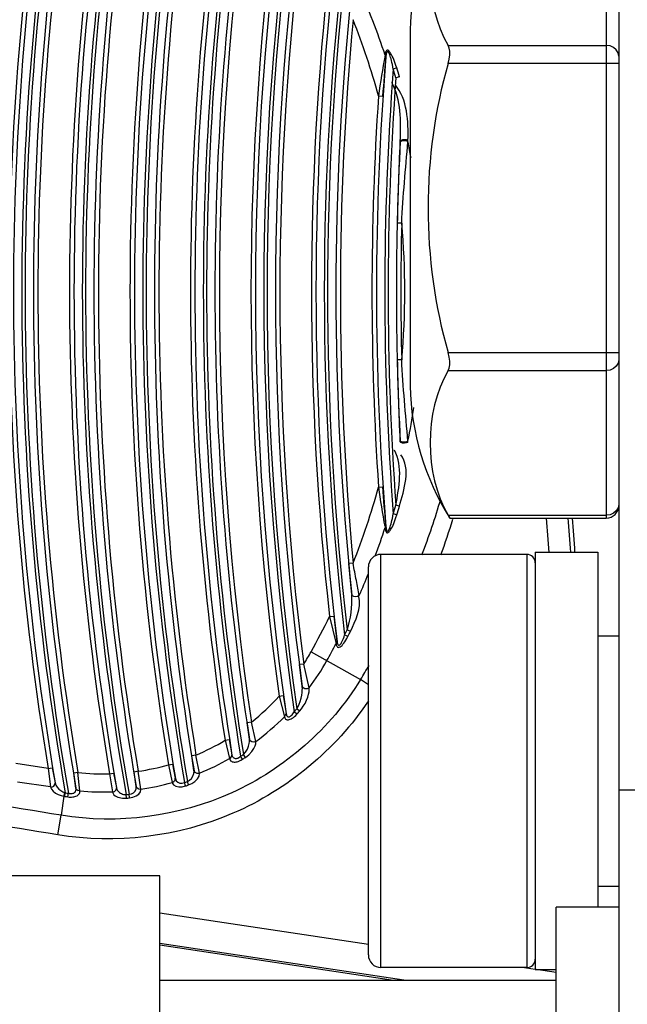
# Paper-space layout 'Sheet' of a CAD drawing. Header units: inches. Extents: x 0.2 to 10.8, y 0.2 to 8.3.
# Tile 442 of 545: x 9.1212 to 9.1794, y 4.4159 to 4.5103. Entities that reach past the tile are written whole.
import ezdxf

# ---------------------------------------------------------------- set-up
doc = ezdxf.new("R2010")
doc.units = ezdxf.units.IN
doc.header["$MEASUREMENT"] = 0
doc.layers.get('0').update_dxf_attribs({"lineweight": 5})
doc.layers.add('02___PRT_ALL_AXES', color=7, linetype='Continuous')

psp = doc.layouts.new('Sheet')

# ---------------------------------------------------------------- linework, layer by layer
at = {"color": 0, "linetype": 'ByBlock', "lineweight": -3}
for p, q in [((9.17741664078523, 4.521924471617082), (9.17741664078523, 4.462498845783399)), ((9.16226211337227, 4.507800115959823), (9.17741664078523, 4.507800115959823)), ((9.156229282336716, 4.506907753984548), (9.156223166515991, 4.506848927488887)), ((9.156229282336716, 4.506907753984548), (9.156298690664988, 4.506767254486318)), ((9.156298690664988, 4.506767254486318), (9.156292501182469, 4.506708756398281)), ((9.157334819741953, 4.505634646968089), (9.157003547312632, 4.505533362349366)), ((9.17861664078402, 4.506068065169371), (9.16226211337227, 4.506068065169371)), ((9.1575843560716, 4.504800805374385), (9.157251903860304, 4.504703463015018)), ((9.155586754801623, 4.502957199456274), (9.155985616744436, 4.50293047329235)), ((9.157670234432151, 4.498523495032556), (9.157674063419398, 4.498626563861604)), ((9.158409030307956, 4.498571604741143), (9.158412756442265, 4.498674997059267)), ((9.157808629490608, 4.490758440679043), (9.157408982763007, 4.490767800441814)), ((9.16226211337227, 4.478355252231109), (9.17861664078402, 4.478355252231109)), ((9.157808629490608, 4.477664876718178), (9.157408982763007, 4.477655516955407)), ((9.16226211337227, 4.476623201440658), (9.17741664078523, 4.476623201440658)), ((9.157674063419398, 4.469796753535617), (9.157670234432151, 4.469899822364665)), ((9.158412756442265, 4.469748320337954), (9.158409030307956, 4.469851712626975)), ((9.155586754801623, 4.465466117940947), (9.155985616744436, 4.465492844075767)), ((9.1575843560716, 4.463622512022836), (9.157251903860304, 4.4637198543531)), ((9.157334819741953, 4.462788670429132), (9.157003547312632, 4.462889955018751)), ((9.162418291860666, 4.462498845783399), (9.16226211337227, 4.462766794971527)), ((9.16226211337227, 4.462766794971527), (9.17741664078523, 4.462766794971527)), ((9.162418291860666, 4.462498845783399), (9.17741664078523, 4.462498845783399)), ((9.162757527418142, 4.462498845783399), (9.162737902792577, 4.462419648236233)), ((9.16276350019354, 4.462496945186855), (9.1627391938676, 4.462419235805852)), ((9.156223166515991, 4.461574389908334), (9.156229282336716, 4.461515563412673)), ((9.156229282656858, 4.461515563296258), (9.15629869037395, 4.461656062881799)), ((9.156292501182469, 4.46171456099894), (9.156298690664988, 4.461656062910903)), ((9.15581664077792, 4.419411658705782), (9.15581664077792, 4.459011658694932)), ((9.169816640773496, 4.459011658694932), (9.169816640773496, 4.419411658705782)), ((9.153148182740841, 4.458160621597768), (9.152750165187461, 4.458123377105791)), ((9.153015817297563, 4.455154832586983), (9.152750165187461, 4.458123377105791)), ((9.15461664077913, 4.420611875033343), (9.15461664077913, 4.457811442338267)), ((9.153081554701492, 4.454992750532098), (9.153019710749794, 4.455103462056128)), ((9.150895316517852, 4.453059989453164), (9.151292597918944, 4.453104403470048)), ((9.150895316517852, 4.453059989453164), (9.151514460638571, 4.450452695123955)), ((9.151292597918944, 4.453104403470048), (9.151604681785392, 4.450661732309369)), ((9.152645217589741, 4.451133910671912), (9.152336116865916, 4.451290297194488)), ((9.152892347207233, 4.451626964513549), (9.15258207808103, 4.451781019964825)), ((9.151520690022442, 4.450412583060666), (9.15161097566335, 4.450621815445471)), ((9.14912401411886, 4.449676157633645), (9.153875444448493, 4.447023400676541)), ((9.148421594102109, 4.448502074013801), (9.148025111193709, 4.448451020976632)), ((9.148273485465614, 4.446365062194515), (9.148025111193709, 4.448451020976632)), ((9.148948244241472, 4.446213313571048), (9.148421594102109, 4.448502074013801)), ((9.15461664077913, 4.446506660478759), (9.153875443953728, 4.447023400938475)), ((9.146056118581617, 4.445417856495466), (9.146452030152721, 4.445473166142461)), ((9.146056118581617, 4.445417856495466), (9.146575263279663, 4.44345342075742)), ((9.146452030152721, 4.445473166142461), (9.14672560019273, 4.443755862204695)), ((9.146575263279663, 4.44345342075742), (9.14672560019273, 4.443755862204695)), ((9.147764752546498, 4.443693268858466), (9.147509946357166, 4.443927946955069)), ((9.148024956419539, 4.443980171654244), (9.14776658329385, 4.444210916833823)), ((9.143395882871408, 4.442931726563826), (9.1430005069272, 4.442872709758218)), ((9.143213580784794, 4.441286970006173), (9.1430005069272, 4.442872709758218)), ((9.143814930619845, 4.441069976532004), (9.143395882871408, 4.442931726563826)), ((9.14087929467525, 4.441192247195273), (9.141274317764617, 4.441253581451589)), ((9.14087929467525, 4.441192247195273), (9.14130809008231, 4.439437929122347)), ((9.141274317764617, 4.441253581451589), (9.141531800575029, 4.439802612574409)), ((9.138085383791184, 4.439775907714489), (9.137690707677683, 4.439712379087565)), ((9.137894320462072, 4.438294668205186), (9.137690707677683, 4.439712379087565)), ((9.138418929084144, 4.438039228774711), (9.138085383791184, 4.439775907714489)), ((9.14254871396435, 4.439370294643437), (9.142365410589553, 4.439664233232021)), ((9.14281887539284, 4.4395411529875), (9.14263186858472, 4.439832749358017)), ((9.123910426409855, 4.438501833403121), (9.120816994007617, 4.438965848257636)), ((9.13545367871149, 4.438846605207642), (9.135848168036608, 4.438911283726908)), ((9.13545367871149, 4.438846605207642), (9.135803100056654, 4.437145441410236)), ((9.135848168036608, 4.438911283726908), (9.136103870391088, 4.437545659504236)), ((9.123910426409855, 4.438501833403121), (9.124304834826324, 4.43856700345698)), ((9.123910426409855, 4.438501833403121), (9.124129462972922, 4.436717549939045)), ((9.124304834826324, 4.43856700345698), (9.12457491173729, 4.437127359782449)), ((9.126761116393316, 4.438095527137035), (9.126366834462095, 4.438029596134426)), ((9.126578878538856, 4.4366143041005), (9.126366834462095, 4.438029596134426)), ((9.126941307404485, 4.436337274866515), (9.126761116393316, 4.438095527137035)), ((9.12979784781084, 4.437975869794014), (9.130192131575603, 4.438041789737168)), ((9.12979784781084, 4.437975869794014), (9.130072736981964, 4.436251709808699)), ((9.130192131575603, 4.438041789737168), (9.130454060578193, 4.436665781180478)), ((9.132540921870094, 4.438216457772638), (9.132146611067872, 4.438150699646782)), ((9.132350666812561, 4.436778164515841), (9.132146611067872, 4.438150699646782)), ((9.132795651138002, 4.436503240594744), (9.132540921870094, 4.438216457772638)), ((9.138421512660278, 4.438014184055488), (9.13819285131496, 4.437999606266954)), ((9.124129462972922, 4.436717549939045), (9.120976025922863, 4.437190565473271)), ((9.132433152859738, 4.43662030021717), (9.13235066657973, 4.436778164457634)), ((9.137093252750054, 4.436814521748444), (9.136984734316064, 4.437143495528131)), ((9.13737225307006, 4.436908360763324), (9.137259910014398, 4.437236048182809)), ((9.125428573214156, 4.435823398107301), (9.125155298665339, 4.434001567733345)), ((9.125428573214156, 4.435823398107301), (9.125505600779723, 4.435810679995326)), ((9.125428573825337, 4.435823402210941), (9.125503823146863, 4.436170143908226)), ((9.125505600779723, 4.435810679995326), (9.125555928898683, 4.436153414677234)), ((9.125806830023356, 4.435768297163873), (9.125853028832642, 4.436111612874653)), ((9.126644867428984, 4.436475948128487), (9.126578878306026, 4.436614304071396)), ((9.126776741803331, 4.436352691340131), (9.126647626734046, 4.436451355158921)), ((9.12694131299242, 4.436337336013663), (9.126773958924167, 4.436377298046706)), ((9.131415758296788, 4.435641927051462), (9.131385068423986, 4.435986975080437)), ((9.131704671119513, 4.435669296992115), (9.13167002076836, 4.436013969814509)), ((9.124828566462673, 4.432127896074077), (9.125155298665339, 4.434001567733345)), ((9.154616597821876, 4.421629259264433), (9.13461656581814, 4.424636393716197)), ((9.158009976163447, 4.418211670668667), (9.134616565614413, 4.421712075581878)), ((9.134616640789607, 4.421571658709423), (9.157016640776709, 4.418211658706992)), ((9.170618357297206, 4.419223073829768), (9.169364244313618, 4.419411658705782)), ((9.172616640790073, 4.418922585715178), (9.170694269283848, 4.419211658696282)), ((9.134616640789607, 4.418211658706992), (9.17261664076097, 4.418211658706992))]:
    psp.add_line(p, q, dxfattribs=at)
for points in [[(9.16226211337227, 4.506068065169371), (9.162361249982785, 4.506485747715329), (9.162411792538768, 4.506880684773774), (9.162412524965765, 4.507234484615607), (9.16236270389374, 4.507547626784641), (9.16226211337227, 4.507800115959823)], [(9.17861664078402, 4.506760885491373), (9.178557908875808, 4.507082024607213), (9.178387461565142, 4.507371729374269), (9.178121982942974, 4.507601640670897), (9.177787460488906, 4.507749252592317), (9.17741664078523, 4.507800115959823)], [(9.157334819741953, 4.505634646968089), (9.157263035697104, 4.505861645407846), (9.157191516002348, 4.506072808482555), (9.157119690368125, 4.506270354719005), (9.157048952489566, 4.506450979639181), (9.15698011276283, 4.506613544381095), (9.156912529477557, 4.506760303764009), (9.156846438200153, 4.506891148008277), (9.156782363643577, 4.507005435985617), (9.1567186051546, 4.507106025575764), (9.156651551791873, 4.507196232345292), (9.156578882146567, 4.507273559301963), (9.156499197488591, 4.507328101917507), (9.156420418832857, 4.507341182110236), (9.156356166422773, 4.507308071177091), (9.156308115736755, 4.507239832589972), (9.156272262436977, 4.50714600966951), (9.156246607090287, 4.507033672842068), (9.156229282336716, 4.506907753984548)], [(9.157003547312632, 4.505533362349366), (9.1569615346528, 4.505757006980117), (9.156919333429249, 4.505964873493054), (9.156876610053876, 4.50615915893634), (9.156834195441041, 4.506336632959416), (9.156792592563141, 4.506496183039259), (9.15675142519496, 4.50664003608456), (9.156710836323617, 4.506768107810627), (9.156671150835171, 4.506879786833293), (9.15663130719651, 4.506977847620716), (9.156588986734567, 4.507065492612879), (9.156542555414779, 4.507140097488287), (9.156490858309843, 4.507192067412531), (9.156438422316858, 4.507202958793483), (9.15639466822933, 4.507167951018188), (9.156360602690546, 4.507098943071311), (9.156334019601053, 4.507004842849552), (9.156313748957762, 4.506892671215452), (9.156298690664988, 4.506767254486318)], [(9.158409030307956, 4.498571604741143), (9.158263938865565, 4.498628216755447), (9.158069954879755, 4.49865336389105), (9.15787584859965, 4.498640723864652), (9.15773042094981, 4.498593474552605), (9.157670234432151, 4.498523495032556)], [(9.158412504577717, 4.498674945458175), (9.158267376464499, 4.49873206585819), (9.158073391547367, 4.498757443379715), (9.157879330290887, 4.498744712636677), (9.157733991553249, 4.498697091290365), (9.157673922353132, 4.498626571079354)], [(9.16226211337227, 4.476623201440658), (9.162361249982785, 4.476870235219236), (9.162411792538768, 4.477178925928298), (9.162412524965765, 4.477531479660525), (9.16236270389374, 4.477929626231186), (9.16226211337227, 4.478355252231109)], [(9.17861664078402, 4.477662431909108), (9.17855790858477, 4.477341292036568), (9.178387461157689, 4.477051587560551), (9.178121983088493, 4.476821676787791), (9.177787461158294, 4.476674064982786), (9.17741664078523, 4.476623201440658)], [(9.158409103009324, 4.469851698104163), (9.158264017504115, 4.469795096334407), (9.158070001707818, 4.469769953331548), (9.157875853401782, 4.469782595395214), (9.157730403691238, 4.469829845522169), (9.15767023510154, 4.469899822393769)], [(9.158412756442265, 4.469748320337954), (9.158267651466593, 4.469691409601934), (9.158073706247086, 4.469666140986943), (9.157879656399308, 4.469678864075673), (9.157734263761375, 4.469726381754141), (9.157674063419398, 4.469796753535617)], [(9.17861664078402, 4.463806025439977), (9.178557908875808, 4.463484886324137), (9.178387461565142, 4.463195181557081), (9.178121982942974, 4.462965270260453), (9.177787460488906, 4.462817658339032), (9.17741664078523, 4.462766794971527)], [(9.156229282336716, 4.461515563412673), (9.156239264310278, 4.461435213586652), (9.156251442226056, 4.461363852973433), (9.15626572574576, 4.461301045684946), (9.156281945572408, 4.461246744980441), (9.156299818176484, 4.461200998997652), (9.156319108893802, 4.461163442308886), (9.156339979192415, 4.461133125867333), (9.156363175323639, 4.461109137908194), (9.156390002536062, 4.461091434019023), (9.156421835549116, 4.461081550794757), (9.156459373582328, 4.46108232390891), (9.15650220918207, 4.461096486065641), (9.156549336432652, 4.461125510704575), (9.156600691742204, 4.461170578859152), (9.1566569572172, 4.46123371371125), (9.156718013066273, 4.461316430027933), (9.15678224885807, 4.461417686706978), (9.156847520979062, 4.461534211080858), (9.156913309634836, 4.461664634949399), (9.156980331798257, 4.461810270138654), (9.157048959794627, 4.46197235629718), (9.157118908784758, 4.462150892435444), (9.157189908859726, 4.462345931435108), (9.157261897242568, 4.4625581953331), (9.157334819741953, 4.462788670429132)], [(9.156298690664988, 4.461656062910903), (9.156307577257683, 4.461576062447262), (9.156317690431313, 4.461504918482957), (9.156328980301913, 4.46144220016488), (9.156341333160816, 4.461387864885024), (9.156354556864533, 4.461341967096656), (9.156368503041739, 4.461304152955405), (9.15638330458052, 4.461273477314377), (9.15639948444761, 4.461249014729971), (9.156417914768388, 4.461230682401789), (9.156439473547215, 4.461219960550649), (9.156464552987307, 4.461219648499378), (9.15649280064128, 4.461232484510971), (9.156523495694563, 4.461259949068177), (9.156556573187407, 4.461303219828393), (9.156592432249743, 4.461364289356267), (9.156630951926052, 4.461444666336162), (9.156671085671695, 4.461543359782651), (9.156711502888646, 4.461657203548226), (9.156751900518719, 4.461784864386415), (9.156792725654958, 4.461927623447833), (9.156834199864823, 4.46208670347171), (9.156876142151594, 4.462262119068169), (9.156918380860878, 4.462453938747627), (9.156960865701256, 4.462662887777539), (9.157003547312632, 4.462889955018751)], [(9.153730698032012, 4.455057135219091), (9.153583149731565, 4.45497504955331), (9.15339735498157, 4.454942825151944), (9.153215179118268, 4.454967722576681), (9.153077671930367, 4.455044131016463)], [(9.15152068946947, 4.450412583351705), (9.151536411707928, 4.450333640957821), (9.151556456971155, 4.450267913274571), (9.151580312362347, 4.450214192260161), (9.151609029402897, 4.450169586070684), (9.151645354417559, 4.450132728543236), (9.151692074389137, 4.450106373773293), (9.151750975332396, 4.450096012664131), (9.151822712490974, 4.450107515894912), (9.151906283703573, 4.450145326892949), (9.151997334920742, 4.450209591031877), (9.152088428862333, 4.450293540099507), (9.152176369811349, 4.4503906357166), (9.152265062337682, 4.450502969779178), (9.152357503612, 4.450634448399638), (9.152452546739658, 4.450784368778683), (9.152548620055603, 4.450950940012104), (9.152645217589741, 4.451133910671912)], [(9.151610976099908, 4.450621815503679), (9.151624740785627, 4.450543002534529), (9.151640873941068, 4.450477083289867), (9.151659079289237, 4.450422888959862), (9.151680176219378, 4.450377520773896), (9.151706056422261, 4.450339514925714), (9.151738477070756, 4.450311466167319), (9.151778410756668, 4.450298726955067), (9.15182606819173, 4.450307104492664), (9.15188060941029, 4.450341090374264), (9.151939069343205, 4.450400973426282), (9.151996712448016, 4.450480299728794), (9.152051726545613, 4.450572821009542), (9.152106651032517, 4.450680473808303), (9.152163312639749, 4.450806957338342), (9.152220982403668, 4.450951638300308), (9.152278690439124, 4.451112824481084), (9.152336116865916, 4.451290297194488)], [(9.14776658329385, 4.444210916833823), (9.14787526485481, 4.444416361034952), (9.14797900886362, 4.444653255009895), (9.14807578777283, 4.444922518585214), (9.148160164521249, 4.44521636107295), (9.148223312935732, 4.445504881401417), (9.148262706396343, 4.445760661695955), (9.148282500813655, 4.445980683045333), (9.148286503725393, 4.446169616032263), (9.148276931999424, 4.446328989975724)], [(9.148024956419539, 4.443980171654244), (9.148203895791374, 4.444198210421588), (9.1483777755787, 4.444447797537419), (9.148543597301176, 4.444729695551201), (9.148692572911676, 4.445035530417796), (9.148809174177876, 4.445334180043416), (9.14888755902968, 4.44559757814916), (9.148933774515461, 4.445823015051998), (9.14895391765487, 4.446015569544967), (9.148951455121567, 4.446176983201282)], [(9.148948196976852, 4.446213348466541), (9.148755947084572, 4.446126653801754), (9.148537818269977, 4.446127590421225), (9.148359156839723, 4.44621587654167), (9.14827348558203, 4.446365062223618)], [(9.146580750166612, 4.443424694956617), (9.146603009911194, 4.443344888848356), (9.14663519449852, 4.443280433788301), (9.14667568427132, 4.443230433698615), (9.146722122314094, 4.443194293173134), (9.146772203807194, 4.443170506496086), (9.146825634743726, 4.443156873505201), (9.146884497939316, 4.443152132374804), (9.146951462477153, 4.443156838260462), (9.147027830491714, 4.443172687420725), (9.147113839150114, 4.443201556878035), (9.1472090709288, 4.44324509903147), (9.147312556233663, 4.443304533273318), (9.147422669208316, 4.443380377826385), (9.14753679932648, 4.443471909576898), (9.147651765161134, 4.44357708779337), (9.147764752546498, 4.443693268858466)], [(9.146731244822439, 4.443727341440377), (9.14675028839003, 4.443647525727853), (9.146775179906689, 4.443582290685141), (9.146804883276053, 4.443530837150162), (9.146837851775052, 4.443492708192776), (9.146872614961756, 4.443466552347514), (9.146909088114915, 4.443450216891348), (9.146948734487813, 4.443442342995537), (9.146993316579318, 4.443443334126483), (9.147043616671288, 4.443454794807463), (9.147099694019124, 4.443478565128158), (9.147161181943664, 4.443516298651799), (9.147227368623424, 4.443569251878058), (9.147297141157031, 4.443638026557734), (9.147368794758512, 4.443722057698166), (9.147440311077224, 4.443819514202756), (9.147509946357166, 4.443927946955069)], [(9.14263186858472, 4.439832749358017), (9.14284191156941, 4.440069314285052), (9.143014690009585, 4.440353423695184), (9.143129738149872, 4.440628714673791), (9.143194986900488, 4.44087297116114), (9.14322145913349, 4.441083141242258), (9.143216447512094, 4.441258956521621)], [(9.14281887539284, 4.4395411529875), (9.143154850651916, 4.439800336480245), (9.143438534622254, 4.440104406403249), (9.143634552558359, 4.440394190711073), (9.143753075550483, 4.440647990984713), (9.143810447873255, 4.440863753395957), (9.143817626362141, 4.4410418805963)], [(9.143814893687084, 4.441070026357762), (9.14362907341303, 4.441016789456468), (9.143438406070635, 4.441042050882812), (9.143288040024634, 4.441139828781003), (9.143213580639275, 4.441286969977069)], [(9.14130809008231, 4.439437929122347), (9.141438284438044, 4.439531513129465), (9.141517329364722, 4.439660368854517), (9.141531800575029, 4.439802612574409)], [(9.141537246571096, 4.439777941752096), (9.14156677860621, 4.439678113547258), (9.141608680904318, 4.439598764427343), (9.141659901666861, 4.439538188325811), (9.141717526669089, 4.43949484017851), (9.141778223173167, 4.439467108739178), (9.141839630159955, 4.439452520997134), (9.141901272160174, 4.439448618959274), (9.141963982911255, 4.4394539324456), (9.14202979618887, 4.439468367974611), (9.142101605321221, 4.439493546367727), (9.14218227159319, 4.439532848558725), (9.142271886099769, 4.439589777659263), (9.142365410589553, 4.439664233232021)], [(9.141313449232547, 4.439413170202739), (9.141349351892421, 4.439314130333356), (9.141405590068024, 4.439237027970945), (9.141477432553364, 4.439179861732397), (9.141560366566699, 4.43914080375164), (9.14164924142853, 4.439117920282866), (9.141740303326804, 4.439108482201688), (9.14183263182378, 4.439109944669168), (9.141927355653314, 4.439120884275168), (9.142027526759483, 4.439141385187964), (9.142137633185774, 4.439173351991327), (9.142262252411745, 4.439220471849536), (9.142401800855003, 4.439286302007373), (9.14254871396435, 4.439370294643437)], [(9.137259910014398, 4.437236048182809), (9.137464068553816, 4.43735610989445), (9.137649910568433, 4.437534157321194), (9.137798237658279, 4.437762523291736), (9.137886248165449, 4.438019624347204), (9.137897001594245, 4.438269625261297)], [(9.13737225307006, 4.436908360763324), (9.137690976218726, 4.437048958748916), (9.137986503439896, 4.437246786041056), (9.138229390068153, 4.437491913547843), (9.138383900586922, 4.437760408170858), (9.138421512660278, 4.438014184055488)], [(9.138190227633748, 4.438024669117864), (9.137993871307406, 4.438120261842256), (9.137894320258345, 4.438294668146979)], [(9.124135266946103, 4.436692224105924), (9.124314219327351, 4.436718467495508), (9.124467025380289, 4.436809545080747), (9.124562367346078, 4.436946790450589), (9.124580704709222, 4.437102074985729)], [(9.124135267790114, 4.436692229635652), (9.124221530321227, 4.436497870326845), (9.124393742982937, 4.436300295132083), (9.124625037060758, 4.436127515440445), (9.124885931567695, 4.435990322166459), (9.125158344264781, 4.435889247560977), (9.125428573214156, 4.435823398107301)], [(9.124580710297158, 4.437102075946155), (9.12464972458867, 4.436905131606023), (9.124777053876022, 4.436700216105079), (9.124943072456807, 4.436516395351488), (9.125127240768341, 4.436365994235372), (9.125317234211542, 4.436250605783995), (9.125503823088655, 4.436170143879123)], [(9.13167002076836, 4.436013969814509), (9.131888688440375, 4.436057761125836), (9.132084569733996, 4.436159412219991), (9.132242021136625, 4.436317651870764), (9.132338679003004, 4.43652363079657), (9.132353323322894, 4.436754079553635)], [(9.135803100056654, 4.437145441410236), (9.135973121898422, 4.437232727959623), (9.13608181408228, 4.437377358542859), (9.136103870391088, 4.437545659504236)], [(9.135808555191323, 4.437121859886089), (9.135926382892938, 4.436918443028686), (9.136148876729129, 4.436784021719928), (9.136435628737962, 4.436724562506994), (9.136755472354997, 4.436735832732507), (9.137093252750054, 4.436814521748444)], [(9.136109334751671, 4.437522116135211), (9.13619970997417, 4.437314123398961), (9.136355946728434, 4.437168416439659), (9.136550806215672, 4.437092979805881), (9.136763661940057, 4.437085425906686), (9.136984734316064, 4.437143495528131)], [(9.125806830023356, 4.435768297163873), (9.125934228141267, 4.43575507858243), (9.126051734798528, 4.435750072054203), (9.126162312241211, 4.435752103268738), (9.126269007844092, 4.435760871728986), (9.126374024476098, 4.435776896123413), (9.126478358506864, 4.435801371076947), (9.126581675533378, 4.43583605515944), (9.126681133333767, 4.435882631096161), (9.126771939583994, 4.43594209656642), (9.126848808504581, 4.436014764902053), (9.126906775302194, 4.436100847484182), (9.126940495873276, 4.436200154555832), (9.126944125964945, 4.436312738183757)], [(9.125853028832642, 4.436111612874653), (9.125938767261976, 4.436091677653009), (9.12601744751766, 4.436080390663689), (9.126091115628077, 4.436076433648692), (9.126161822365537, 4.436079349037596), (9.126231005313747, 4.436089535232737), (9.126299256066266, 4.436108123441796), (9.126366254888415, 4.436136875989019), (9.126430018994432, 4.436177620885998), (9.12648729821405, 4.43623161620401), (9.126534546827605, 4.436299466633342), (9.126568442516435, 4.436381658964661), (9.126585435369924, 4.4364782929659), (9.126581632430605, 4.436589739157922)], [(9.13007842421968, 4.436227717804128), (9.130286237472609, 4.436297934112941), (9.13042752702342, 4.436451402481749), (9.13045966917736, 4.436641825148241)], [(9.130078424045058, 4.436227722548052), (9.130134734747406, 4.436093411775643), (9.130225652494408, 4.435978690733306), (9.13034004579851, 4.435882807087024), (9.13046977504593, 4.435804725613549), (9.130608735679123, 4.435743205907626), (9.130752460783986, 4.435696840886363), (9.130896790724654, 4.435664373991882), (9.131037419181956, 4.435644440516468), (9.13117103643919, 4.435635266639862), (9.131296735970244, 4.435634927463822), (9.131415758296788, 4.435641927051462)], [(9.130459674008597, 4.436641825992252), (9.130504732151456, 4.436505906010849), (9.13057179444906, 4.436387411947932), (9.130653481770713, 4.436286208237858), (9.130744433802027, 4.436201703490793), (9.130840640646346, 4.436133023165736), (9.130939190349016, 4.436079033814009), (9.131037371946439, 4.436038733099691), (9.131132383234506, 4.436011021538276), (9.131222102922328, 4.435994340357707), (9.131306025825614, 4.435986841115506), (9.131385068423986, 4.435986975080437)], [(9.131704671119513, 4.435669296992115), (9.132038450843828, 4.435732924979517), (9.132342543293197, 4.435853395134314), (9.132593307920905, 4.436027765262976), (9.132756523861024, 4.436244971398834), (9.132798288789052, 4.436479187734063)], [(9.132798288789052, 4.436479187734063), (9.132597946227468, 4.436496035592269), (9.132435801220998, 4.436596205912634)]]:
    psp.add_lwpolyline(points, dxfattribs=at)
for centre, radius, start, end in [((9.400545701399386, 4.48421165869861), 0.2791576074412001, 170.0868889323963, 189.9131110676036), ((9.40254570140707, 4.48421165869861), 0.2808423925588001, 170.1382973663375, 189.8617026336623), ((9.406345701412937, 4.48421165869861), 0.2791576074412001, 170.0522084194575, 189.9477915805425), ((9.408345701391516, 4.48421165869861), 0.2808423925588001, 170.1180772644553, 189.8819227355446), ((9.400545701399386, 4.48421165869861), 0.2799571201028, 170.3125027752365, 189.6874972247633), ((9.40254570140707, 4.48421165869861), 0.2800428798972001, 170.2091435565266, 189.7908564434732), ((9.406345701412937, 4.48421165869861), 0.2799571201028, 170.2169321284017, 189.7830678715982), ((9.408345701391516, 4.48421165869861), 0.2800428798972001, 170.2432623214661, 189.7567376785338), ((9.412145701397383, 4.48421165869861), 0.2791576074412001, 170.2931138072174, 189.7068861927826), ((9.414145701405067, 4.48421165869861), 0.2808423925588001, 170.3710566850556, 189.6289433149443), ((9.40254570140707, 4.48421165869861), 0.27961372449, 170.5069484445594, 189.4930515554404), ((9.406345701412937, 4.48421165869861), 0.2803862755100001, 170.5085554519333, 189.4914445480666), ((9.408345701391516, 4.48421165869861), 0.27961372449, 170.5320714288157, 189.4679285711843), ((9.412145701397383, 4.48421165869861), 0.2799571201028, 170.3997002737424, 189.6002997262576), ((9.414145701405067, 4.48421165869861), 0.2800428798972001, 170.5577411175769, 189.4422588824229), ((9.400545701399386, 4.48421165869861), 0.2803862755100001, 170.6175087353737, 189.3824912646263), ((9.412145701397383, 4.48421165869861), 0.2803862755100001, 170.6889092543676, 189.3110907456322), ((9.414145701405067, 4.48421165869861), 0.27961372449, 170.8558813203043, 189.1441186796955), ((9.417945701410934, 4.48421165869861), 0.2799571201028, 170.867614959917, 189.1323850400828), ((9.417945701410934, 4.48421165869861), 0.2791576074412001, 170.8175945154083, 189.1824054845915), ((9.419945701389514, 4.48421165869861), 0.2808423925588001, 170.9079710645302, 189.0920289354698), ((9.417945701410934, 4.48421165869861), 0.2803862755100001, 171.17429986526, 188.8257001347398), ((9.419945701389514, 4.48421165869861), 0.2800428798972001, 171.1772031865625, 188.8227968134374), ((9.419945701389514, 4.48421165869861), 0.27961372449, 171.5102778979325, 188.4897221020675), ((9.423745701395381, 4.48421165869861), 0.2799571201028, 171.6853623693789, 188.3146376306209), ((9.423745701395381, 4.48421165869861), 0.2791576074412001, 171.7029908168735, 188.2970091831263), ((9.425745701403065, 4.48421165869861), 0.2808423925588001, 171.8114415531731, 188.1885584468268), ((9.423745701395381, 4.48421165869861), 0.2803862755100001, 172.0471335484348, 187.9528664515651), ((9.425745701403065, 4.48421165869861), 0.2800428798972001, 172.2255050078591, 187.7744949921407), ((9.183308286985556, 4.508750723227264), 0.02469695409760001, 147.7634536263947, 178.8120860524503), ((9.425745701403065, 4.48421165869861), 0.27961372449, 172.6626939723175, 187.3373060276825), ((9.429545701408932, 4.48421165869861), 0.2799571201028, 173.1089305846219, 186.8910694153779), ((9.429545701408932, 4.48421165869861), 0.2791576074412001, 173.2272849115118, 186.7727150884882), ((9.431545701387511, 4.48421165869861), 0.2808423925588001, 173.3689022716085, 186.6310977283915), ((9.429545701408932, 4.48421165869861), 0.2803862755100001, 173.6211154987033, 186.3788845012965), ((9.431545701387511, 4.48421165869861), 0.2800428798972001, 174.033789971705, 185.9662100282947), ((9.087266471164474, 4.48421165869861), 0.07257735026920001, 18.1740973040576, 23.68465182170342), ((9.431545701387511, 4.48421165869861), 0.27961372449, 174.6541168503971, 185.3458831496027), ((9.087266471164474, 4.48421165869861), 0.07084529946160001, 15.34308098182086, 21.57490153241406), ((9.435345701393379, 4.48421165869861), 0.2799571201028, 175.3787826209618, 184.6212173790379), ((9.087266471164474, 4.48421165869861), 0.07327017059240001, 16.32008323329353, 17.00070610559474), ((9.435345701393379, 4.48421165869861), 0.2791576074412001, 175.6195549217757, 184.3804450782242), ((9.437345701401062, 4.48421165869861), 0.2808423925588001, 175.815666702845, 184.1843332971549), ((9.087266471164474, 4.48421165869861), 0.07292376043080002, 16.32008243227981, 17.00070610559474), ((9.435345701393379, 4.48421165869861), 0.2803862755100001, 176.166566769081, 183.833433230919), ((9.437345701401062, 4.48421165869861), 0.2800428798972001, 177.0494575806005, 182.9505424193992), ((9.087266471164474, 4.48421165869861), 0.07257735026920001, 10.1728002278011, 11.41167775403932), ((9.437345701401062, 4.48421165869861), 0.27961372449, 178.6583730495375, 181.3416269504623), ((9.087266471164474, 4.48421165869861), 0.07084529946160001, 354.6977579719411, 5.302242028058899), ((9.183308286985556, 4.475672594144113), 0.02469695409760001, 181.1879139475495, 212.2365463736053), ((9.087266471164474, 4.48421165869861), 0.07257735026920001, 348.5883222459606, 351.1887572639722), ((9.087266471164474, 4.48421165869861), 0.07084529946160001, 338.4250984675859, 344.6569190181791), ((9.093157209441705, 4.484379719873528), 0.07128000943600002, 339.1099988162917, 343.6454774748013), ((9.087266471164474, 4.48421165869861), 0.07292376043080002, 342.9992938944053, 343.6799167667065), ((9.087266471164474, 4.48421165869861), 0.07327017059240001, 342.9992938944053, 343.6799167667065), ((9.17741664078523, 4.463698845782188), 0.0012, 270, 0), ((9.092706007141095, 4.484369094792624), 0.07339239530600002, 339.7487167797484, 342.5664951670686), ((9.494933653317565, 4.484211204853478), 0.3239867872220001, 183.8447837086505, 184.4273857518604), ((9.493016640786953, 4.48421165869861), 0.3200000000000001, 183.8913073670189, 184.4811365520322), ((9.493416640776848, 4.48421165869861), 0.3200000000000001, 183.8922529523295, 184.4809810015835), ((9.087266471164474, 4.48421165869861), 0.07257735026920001, 339.5644129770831, 341.8259026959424), ((9.15581664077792, 4.457811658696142), 0.0012, 90, 180), ((9.169816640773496, 4.458211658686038), 0.0008000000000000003, 0, 90), ((9.087266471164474, 4.48421165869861), 0.07257735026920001, 336.3153481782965, 338.1229655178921), ((9.087266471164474, 4.48421165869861), 0.07084529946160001, 330.825069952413, 333.9143662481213), ((9.087266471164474, 4.48421165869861), 0.07292376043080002, 333.163309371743, 333.5945887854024), ((9.087266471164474, 4.48421165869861), 0.07327017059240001, 333.163309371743, 333.5945882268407), ((9.087266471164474, 4.48421165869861), 0.07257735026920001, 330.825069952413, 332.2804184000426), ((9.129176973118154, 4.460812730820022), 0.0228452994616, 327.3932212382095, 330.825069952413), ((9.129176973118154, 4.460812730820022), 0.02457735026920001, 323.5572573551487, 330.825069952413), ((9.092105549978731, 4.484865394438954), 0.0724398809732, 328.5071797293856, 329.7539823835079), ((9.129176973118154, 4.460812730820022), 0.0228452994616, 308.4915929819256, 317.6331578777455), ((9.129176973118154, 4.460812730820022), 0.02457735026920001, 306.5545099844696, 315.064256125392), ((9.129176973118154, 4.460812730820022), 0.0249237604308, 317.3547328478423, 318.2329304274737), ((9.129176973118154, 4.460812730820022), 0.0252701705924, 317.3547328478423, 318.2329307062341), ((9.129176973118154, 4.460812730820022), 0.0228452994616, 292.9510781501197, 300.8132828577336), ((9.129176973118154, 4.460812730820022), 0.0249237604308, 301.9481220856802, 302.6728909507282), ((9.129176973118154, 4.460812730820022), 0.0252701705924, 301.9481220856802, 302.6728913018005), ((9.129176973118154, 4.460812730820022), 0.0228452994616, 278.4675387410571, 285.9470107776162), ((9.129176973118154, 4.460812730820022), 0.02457735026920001, 292.0883268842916, 299.5767696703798), ((9.129176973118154, 4.460812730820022), 0.0228452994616, 263.9297058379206, 271.5573389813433), ((9.129176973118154, 4.460812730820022), 0.02457735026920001, 278.4667994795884, 285.6406434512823), ((9.129176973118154, 4.460812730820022), 0.0249237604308, 288.2561495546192, 288.9235634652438), ((9.129176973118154, 4.460812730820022), 0.0252701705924, 288.2561521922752, 288.9235630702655), ((9.129176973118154, 4.460812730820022), 0.0252701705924, 261.6462266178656, 262.3359438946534), ((9.129176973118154, 4.460812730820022), 0.0249237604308, 261.6462266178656, 262.3359438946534), ((9.129176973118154, 4.460812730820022), 0.02457735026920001, 264.7809050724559, 272.0887058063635), ((9.129176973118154, 4.460812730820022), 0.0249237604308, 275.082725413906, 275.7407222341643), ((9.129176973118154, 4.460812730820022), 0.0252701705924, 275.082725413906, 275.7407222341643), ((9.15581664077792, 4.420611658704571), 0.0012, 180, 270), ((9.169816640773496, 4.420211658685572), 0.0008000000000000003, 270, 0)]:
    psp.add_arc(centre, radius, start, end, dxfattribs=at)
for points in [[(9.16226211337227, 4.521656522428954), (9.159952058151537, 4.517656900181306), (9.159952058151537, 4.51179973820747), (9.16226211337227, 4.507800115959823)], [(9.156223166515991, 4.506848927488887), (9.155973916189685, 4.505558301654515), (9.155773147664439, 4.50425839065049), (9.155586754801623, 4.502957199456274)], [(9.156292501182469, 4.506708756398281), (9.15615976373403, 4.505452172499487), (9.156070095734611, 4.504191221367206), (9.155985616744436, 4.50293047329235)], [(9.16226211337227, 4.506068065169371), (9.159699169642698, 4.497193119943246), (9.159699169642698, 4.487230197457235), (9.16226211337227, 4.478355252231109)], [(9.157674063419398, 4.498626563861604), (9.157753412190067, 4.500519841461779), (9.157751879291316, 4.502583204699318), (9.156854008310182, 4.504251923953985)], [(9.158412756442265, 4.498674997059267), (9.158480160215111, 4.500509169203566), (9.158350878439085, 4.502625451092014), (9.157184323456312, 4.50404244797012)], [(9.157408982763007, 4.490767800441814), (9.157469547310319, 4.493353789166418), (9.157574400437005, 4.495938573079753), (9.157670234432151, 4.498523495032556)], [(9.157808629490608, 4.490758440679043), (9.157944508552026, 4.493366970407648), (9.158173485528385, 4.49597018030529), (9.158409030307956, 4.498571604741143)], [(9.157670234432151, 4.469899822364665), (9.157574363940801, 4.472484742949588), (9.157469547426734, 4.475069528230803), (9.157408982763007, 4.477655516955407)], [(9.158409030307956, 4.469851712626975), (9.15817389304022, 4.47245317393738), (9.15794450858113, 4.475056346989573), (9.157808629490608, 4.477664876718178)], [(9.16226211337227, 4.476623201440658), (9.159952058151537, 4.472623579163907), (9.159952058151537, 4.466766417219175), (9.16226211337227, 4.462766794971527)], [(9.157251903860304, 4.4637198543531), (9.157552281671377, 4.465456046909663), (9.15795778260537, 4.467454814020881), (9.157118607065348, 4.469004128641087)], [(9.1575843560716, 4.463622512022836), (9.158047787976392, 4.465205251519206), (9.15872302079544, 4.467262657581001), (9.157715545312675, 4.468568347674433)], [(9.155586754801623, 4.465466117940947), (9.155768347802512, 4.464198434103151), (9.155939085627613, 4.462926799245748), (9.156209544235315, 4.46167506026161)], [(9.155985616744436, 4.465492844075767), (9.156068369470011, 4.46425785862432), (9.156138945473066, 4.463020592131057), (9.156289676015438, 4.461792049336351)], [(9.15258207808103, 4.451781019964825), (9.152905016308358, 4.45285036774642), (9.153114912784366, 4.453990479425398), (9.153019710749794, 4.455103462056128)], [(9.152892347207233, 4.451626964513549), (9.153401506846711, 4.452652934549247), (9.153953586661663, 4.453850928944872), (9.153697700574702, 4.454967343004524)], [(9.125155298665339, 4.434001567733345), (9.115429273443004, 4.435584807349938), (9.105703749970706, 4.437171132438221), (9.09597873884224, 4.438760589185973)], [(9.124828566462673, 4.432127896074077), (9.115102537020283, 4.433715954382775), (9.105377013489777, 4.435307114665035), (9.095652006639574, 4.436901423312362)]]:
    psp.add_open_spline(points, degree=3, dxfattribs=at)
for points, knots in [([(9.153730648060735, 4.455057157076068), (9.153647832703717, 4.455538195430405), (9.15345320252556, 4.456572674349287), (9.153254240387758, 4.45760623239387), (9.153148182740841, 4.458160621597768)], [0, 0, 0, 0, 0.4637417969, 1, 1, 1, 1]), ([(9.153875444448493, 4.447023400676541), (9.151002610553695, 4.442350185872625), (9.142208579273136, 4.434574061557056), (9.130583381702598, 4.433113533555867), (9.125155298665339, 4.434001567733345)], [0, 0, 0, 0, 0.499334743, 1, 1, 1, 1]), ([(9.154620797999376, 4.444972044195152), (9.151483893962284, 4.44029810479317), (9.142284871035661, 4.432615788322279), (9.130394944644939, 4.431219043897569), (9.124828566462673, 4.432127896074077)], [0, 0, 0, 0, 0.4995090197, 1, 1, 1, 1])]:
    psp.add_open_spline(points, degree=3, knots=knots, dxfattribs=at)
at = {"layer": '02___PRT_ALL_AXES', "color": 0, "linetype": 'ByBlock', "lineweight": -3}
for p, q in [((9.17861664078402, 4.564494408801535), (9.17861664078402, 4.332577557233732)), ((9.158616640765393, 4.509262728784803), (9.158616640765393, 4.475160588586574)), ((9.169816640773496, 4.459011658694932), (9.15581664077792, 4.459011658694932)), ((9.17061664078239, 4.459211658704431), (9.17061664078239, 4.419211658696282)), ((9.17061664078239, 4.459211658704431), (9.176616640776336, 4.459211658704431)), ((9.176616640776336, 4.459211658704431), (9.176616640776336, 4.425211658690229)), ((9.176616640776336, 4.451211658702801), (9.17861664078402, 4.451211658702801)), ((9.17861664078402, 4.436433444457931), (9.188616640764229, 4.436433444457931)), ((9.134616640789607, 4.428211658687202), (9.09461664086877, 4.428211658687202)), ((9.134616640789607, 4.354211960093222), (9.134616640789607, 4.428211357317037)), ((9.176616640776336, 4.427211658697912), (9.17861664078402, 4.427211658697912)), ((9.172616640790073, 4.357211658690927), (9.172616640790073, 4.425211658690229)), ((9.17861664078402, 4.425211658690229), (9.172616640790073, 4.425211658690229)), ((9.169816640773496, 4.419411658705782), (9.15581664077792, 4.419411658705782)), ((9.17061664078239, 4.419211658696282), (9.172616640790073, 4.419211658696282))]:
    psp.add_line(p, q, dxfattribs=at)

doc.saveas('drawing.dxf')
